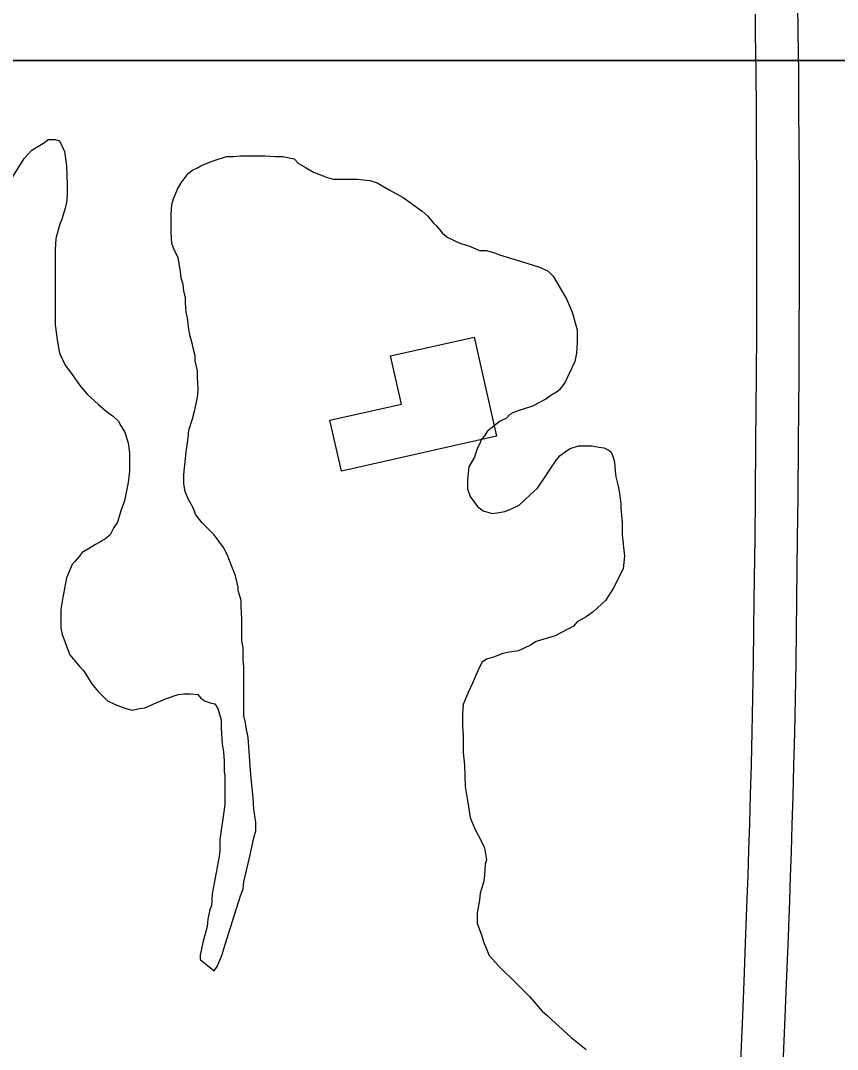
# Model space of a CAD drawing. Extents: x 3263578 to 3301413, y 764927 to 798602.
# Drawn here: x 3295184 to 3295760, y 789509 to 790234 of the extents above; entities that cross this region are included whole.
import ezdxf

# ---------------------------------------------------------------- set-up
doc = ezdxf.new("R2010")
doc.units = 0
for name, color, linetype in [('V-BLDG-OTLN', 7, 'Continuous'), ('V-ROAD-CNTR', 7, 'Continuous'), ('V-SITE-VEGE', 7, 'Continuous')]:
    doc.layers.add(name, color=color, linetype=linetype)

msp = doc.modelspace()

# ---------------------------------------------------------------- linework, layer by layer
at = {"layer": 'V-BLDG-OTLN'}
msp.add_lwpolyline([(3295503.77, 790011.1), (3295519.55, 789941.17), (3295410.41, 789916.55), (3295402.31, 789952.42), (3295452.56, 789963.76), (3295444.87, 789997.81)], close=True, dxfattribs=at)
at = {"layer": 'V-ROAD-CNTR'}
for points in [[(3295701.6, 790238.59), (3295701.71, 790231.86), (3295701.8, 790225.12), (3295702.1, 790197.48), (3295702.32, 790171.57), (3295702.47, 790147.27), (3295702.57, 790124.49), (3295702.63, 790103.13), (3295702.65, 790083.1), (3295702.65, 790064.33), (3295702.62, 790046.72), (3295702.52, 790013.71), (3295702.38, 789984.82), (3295702.21, 789959.55), (3295702.04, 789937.43), (3295701.68, 789898.72), (3295701.36, 789869.68), (3295700.83, 789826.13), (3295700.24, 789782.58), (3295700.04, 789769.57), (3295699.82, 789756.98), (3295699.58, 789744.78), (3295699.33, 789732.97), (3295698.79, 789710.06), (3295698.21, 789688.59), (3295697.62, 789668.46), (3295697.03, 789649.58), (3295696.44, 789631.88), (3295695.86, 789615.3), (3295694.7, 789584.17), (3295693.64, 789556.94), (3295692.68, 789533.12), (3295685.61, 789366.16)], [(3295731.59, 790239.16), (3295731.71, 790232.32), (3295731.8, 790225.49), (3295732.1, 790197.77), (3295732.32, 790171.79), (3295732.47, 790147.43), (3295732.57, 790124.59), (3295732.63, 790103.19), (3295732.65, 790083.12), (3295732.65, 790064.3), (3295732.62, 790046.66), (3295732.52, 790013.59), (3295732.38, 789984.65), (3295732.21, 789959.33), (3295732.04, 789937.18), (3295731.68, 789898.41), (3295731.36, 789869.34), (3295730.83, 789825.74), (3295730.24, 789782.14), (3295730.04, 789769.08), (3295729.81, 789756.43), (3295729.58, 789744.17), (3295729.32, 789732.29), (3295728.78, 789709.3), (3295728.2, 789687.75), (3295727.61, 789667.54), (3295727.01, 789648.61), (3295726.42, 789630.86), (3295725.84, 789614.22), (3295724.68, 789583.03), (3295723.62, 789555.75), (3295722.65, 789531.88), (3295715.59, 789364.96)]]:
    msp.add_lwpolyline(points, dxfattribs=at)
at = {"layer": 'V-SITE-VEGE'}
for p, q in [((3289914.44, 790205.95), (3296298.57, 790205.95)), ((3296298.57, 790205.95), (3290562.87, 790205.95)), ((3295192.44, 790142.72), (3295201.9, 790148.69)), ((3295201.9, 790148.69), (3295203.9, 790150.19)), ((3295203.9, 790150.19), (3295208.88, 790150.18)), ((3295208.88, 790150.18), (3295211.86, 790149.19)), ((3295211.86, 790149.19), (3295215.35, 790141.72)), ((3295186.96, 790136.74), (3295192.44, 790142.72)), ((3295215.35, 790141.72), (3295216.84, 790131.76)), ((3295174.51, 790116.83), (3295186.96, 790136.74)), ((3295311.45, 790131.74), (3295317.42, 790134.23)), ((3295317.42, 790134.23), (3295321.4, 790135.72)), ((3295321.4, 790135.72), (3295329.37, 790138.21)), ((3295329.37, 790138.21), (3295334.35, 790138.21)), ((3295334.35, 790138.21), (3295339.33, 790138.7)), ((3295339.33, 790138.7), (3295356.76, 790138.7)), ((3295356.76, 790138.7), (3295363.73, 790138.2)), ((3295363.73, 790138.2), (3295369.21, 790138.2)), ((3295369.21, 790138.2), (3295377.17, 790136.7)), ((3295377.17, 790136.7), (3295380.16, 790133.22)), ((3295380.16, 790133.22), (3295385.64, 790130.22)), ((3295216.84, 790131.76), (3295217.33, 790118.32)), ((3295297.5, 790119.79), (3295302.48, 790126.26)), ((3295302.48, 790126.26), (3295305.47, 790128.75)), ((3295305.47, 790128.75), (3295308.96, 790130.24)), ((3295308.96, 790130.24), (3295311.45, 790131.74)), ((3295385.64, 790130.22), (3295390.62, 790127.24)), ((3295390.62, 790127.24), (3295397.59, 790124.75)), ((3295397.59, 790124.75), (3295399.58, 790123.75)), ((3295217.33, 790118.32), (3295217.33, 790111.34)), ((3295295.01, 790115.31), (3295297.5, 790119.79)), ((3295399.58, 790123.75), (3295404.56, 790122.26)), ((3295404.56, 790122.26), (3295421.49, 790122.25)), ((3295421.49, 790122.25), (3295430.45, 790121.25)), ((3295430.45, 790121.25), (3295435.43, 790119.76)), ((3295435.43, 790119.76), (3295443.89, 790114.78)), ((3295217.33, 790111.34), (3295216.83, 790105.87)), ((3295292.02, 790108.34), (3295295.01, 790115.31)), ((3295443.89, 790114.78), (3295453.85, 790109.3)), ((3295216.83, 790105.87), (3295215.83, 790101.88)), ((3295290.52, 790097.39), (3295291.02, 790104.36)), ((3295291.02, 790104.36), (3295292.02, 790108.34)), ((3295453.85, 790109.3), (3295467.29, 790099.83)), ((3295215.83, 790101.88), (3295213.84, 790094.91)), ((3295290.52, 790084.94), (3295290.52, 790097.39)), ((3295467.29, 790099.83), (3295471.27, 790096.35)), ((3295471.27, 790096.35), (3295475.26, 790091.37)), ((3295211.85, 790089.93), (3295209.36, 790080.47)), ((3295213.84, 790094.91), (3295211.85, 790089.93)), ((3295475.26, 790091.37), (3295477.25, 790089.38)), ((3295477.25, 790089.38), (3295481.23, 790084.4)), ((3295291.02, 790076.97), (3295290.52, 790084.94)), ((3295481.23, 790084.4), (3295484.71, 790081.41)), ((3295484.71, 790081.41), (3295494.17, 790076.92)), ((3295209.36, 790080.47), (3295208.86, 790072.51)), ((3295292.51, 790072.49), (3295291.02, 790076.97)), ((3295494.17, 790076.92), (3295500.15, 790075.43)), ((3295500.15, 790075.43), (3295507.62, 790071.94)), ((3295208.86, 790072.51), (3295208.85, 790019.73)), ((3295295.5, 790067.01), (3295292.51, 790072.49)), ((3295296.99, 790057.05), (3295295.5, 790067.01)), ((3295507.62, 790071.94), (3295512.6, 790071.94)), ((3295512.6, 790071.94), (3295518.07, 790070.45)), ((3295518.07, 790070.45), (3295521.56, 790068.95)), ((3295521.56, 790068.95), (3295536.5, 790064.46)), ((3295536.5, 790064.46), (3295550.44, 790059.98)), ((3295550.44, 790059.98), (3295555.92, 790057.49)), ((3295297.49, 790052.57), (3295296.99, 790057.05)), ((3295298.98, 790048.09), (3295297.49, 790052.57)), ((3295555.92, 790057.49), (3295559.4, 790054.01)), ((3295559.4, 790054.01), (3295561.89, 790050.02)), ((3295299.47, 790043.61), (3295298.98, 790048.09)), ((3295561.89, 790050.02), (3295564.38, 790045.54)), ((3295564.38, 790045.54), (3295568.86, 790038.07)), ((3295300.47, 790038.63), (3295299.47, 790043.61)), ((3295300.47, 790035.14), (3295300.47, 790038.63)), ((3295568.86, 790038.07), (3295570.85, 790033.09)), ((3295300.96, 790028.67), (3295300.47, 790035.14)), ((3295570.85, 790033.09), (3295572.84, 790028.61)), ((3295301.96, 790024.69), (3295300.96, 790028.67)), ((3295302.95, 790016.72), (3295301.96, 790024.69)), ((3295572.84, 790028.61), (3295576.32, 790016.16)), ((3295208.85, 790019.73), (3295210.34, 790007.77)), ((3295303.95, 790011.74), (3295302.95, 790016.72)), ((3295576.32, 790016.16), (3295576.32, 790007.2)), ((3295305.44, 790005.76), (3295303.95, 790011.74)), ((3295210.34, 790007.77), (3295211.83, 789999.81)), ((3295305.94, 790003.27), (3295305.44, 790005.76)), ((3295307.43, 789997.79), (3295305.94, 790003.27)), ((3295576.32, 790007.2), (3295575.82, 789999.73)), ((3295211.83, 789999.81), (3295215.81, 789991.34)), ((3295307.43, 789994.31), (3295307.43, 789997.79)), ((3295308.92, 789987.34), (3295307.43, 789994.31)), ((3295575.82, 789999.73), (3295574.82, 789993.75)), ((3295215.81, 789991.34), (3295220.29, 789985.36)), ((3295308.92, 789982.86), (3295308.92, 789987.34)), ((3295574.82, 789993.75), (3295570.83, 789985.29)), ((3295220.29, 789985.36), (3295226.27, 789976.9)), ((3295309.42, 789974.39), (3295308.92, 789982.86)), ((3295570.83, 789985.29), (3295567.85, 789979.31)), ((3295226.27, 789976.9), (3295231.24, 789970.92)), ((3295308.92, 789968.42), (3295309.42, 789974.39)), ((3295563.86, 789973.84), (3295561.87, 789972.34)), ((3295567.85, 789979.31), (3295563.86, 789973.84)), ((3295231.24, 789970.92), (3295239.21, 789963.45)), ((3295306.93, 789958.96), (3295308.92, 789968.42)), ((3295554.4, 789967.36), (3295544.94, 789962.39)), ((3295557.89, 789969.85), (3295554.4, 789967.36)), ((3295561.87, 789972.34), (3295557.89, 789969.85)), ((3295239.21, 789963.45), (3295244.68, 789958.97)), ((3295244.68, 789958.97), (3295249.16, 789955.48)), ((3295305.43, 789953.48), (3295306.93, 789958.96)), ((3295536.97, 789959.9), (3295531.49, 789957.91)), ((3295544.94, 789962.39), (3295536.97, 789959.9)), ((3295249.16, 789955.48), (3295253.15, 789952)), ((3295253.15, 789952), (3295255.14, 789948.51)), ((3295302.94, 789945.51), (3295305.43, 789953.48)), ((3295522.03, 789951.94), (3295517.05, 789947.95)), ((3295526.51, 789953.93), (3295522.03, 789951.94)), ((3295529, 789956.42), (3295526.51, 789953.93)), ((3295531.49, 789957.91), (3295529, 789956.42)), ((3295255.14, 789948.51), (3295257.63, 789944.53)), ((3295257.63, 789944.53), (3295260.11, 789936.56)), ((3295302.44, 789940.04), (3295302.94, 789945.51)), ((3295513.07, 789944.47), (3295511.07, 789941.48)), ((3295517.05, 789947.95), (3295513.07, 789944.47)), ((3295260.11, 789936.56), (3295261.11, 789929.59)), ((3295300.94, 789930.08), (3295302.44, 789940.04)), ((3295508.09, 789936.5), (3295506.09, 789933.02)), ((3295508.58, 789938.49), (3295508.09, 789936.5)), ((3295511.07, 789941.48), (3295508.58, 789938.49)), ((3295261.11, 789929.59), (3295261.1, 789916.64)), ((3295299.45, 789914.14), (3295300.94, 789930.08)), ((3295505.1, 789929.54), (3295504.1, 789926.55)), ((3295506.09, 789933.02), (3295505.1, 789929.54)), ((3295564.35, 789927.53), (3295568.83, 789931.01)), ((3295568.83, 789931.01), (3295571.32, 789932.51)), ((3295571.32, 789932.51), (3295577.3, 789934.5)), ((3295577.3, 789934.5), (3295586.76, 789934.49)), ((3295586.76, 789934.49), (3295591.74, 789933.5)), ((3295591.74, 789933.5), (3295595.22, 789933)), ((3295595.22, 789933), (3295598.71, 789931.51)), ((3295598.71, 789931.51), (3295600.2, 789930.01)), ((3295600.2, 789930.01), (3295601.69, 789926.52)), ((3295504.1, 789926.55), (3295500.12, 789919.58)), ((3295557.38, 789918.07), (3295561.86, 789924.54)), ((3295561.86, 789924.54), (3295564.35, 789927.53)), ((3295601.69, 789926.52), (3295602.69, 789923.04)), ((3295602.69, 789923.04), (3295603.19, 789916.57)), ((3295261.1, 789916.64), (3295260.11, 789908.68)), ((3295500.12, 789919.58), (3295499.12, 789910.61)), ((3295553.89, 789912.59), (3295557.38, 789918.07)), ((3295603.19, 789916.57), (3295603.68, 789912.58)), ((3295260.11, 789908.68), (3295257.62, 789895.73)), ((3295299.44, 789907.67), (3295299.45, 789914.14)), ((3295300.44, 789902.19), (3295299.44, 789907.67)), ((3295499.12, 789910.61), (3295499.12, 789904.14)), ((3295548.41, 789904.63), (3295553.89, 789912.59)), ((3295603.68, 789912.58), (3295605.18, 789906.11)), ((3295302.43, 789897.21), (3295300.44, 789902.19)), ((3295499.12, 789904.14), (3295501.1, 789898.66)), ((3295535.46, 789892.68), (3295543.43, 789900.15)), ((3295543.43, 789900.15), (3295548.41, 789904.63)), ((3295605.18, 789906.11), (3295606.17, 789901.13)), ((3295606.17, 789901.13), (3295607.16, 789893.66)), ((3295257.62, 789895.73), (3295255.12, 789888.76)), ((3295305.92, 789890.74), (3295302.43, 789897.21)), ((3295501.1, 789898.66), (3295506.08, 789891.69)), ((3295607.16, 789893.66), (3295607.16, 789890.67)), ((3295255.12, 789888.76), (3295252.63, 789880.79)), ((3295307.9, 789885.76), (3295305.92, 789890.74)), ((3295312.38, 789880.28), (3295307.9, 789885.76)), ((3295506.08, 789891.69), (3295510.06, 789888.7)), ((3295510.06, 789888.7), (3295516.54, 789886.71)), ((3295516.54, 789886.71), (3295520.02, 789887.21)), ((3295520.02, 789887.21), (3295525.5, 789888.2)), ((3295525.5, 789888.2), (3295530.48, 789890.19)), ((3295530.48, 789890.19), (3295535.46, 789892.68)), ((3295607.16, 789890.67), (3295608.16, 789880.21)), ((3295252.63, 789880.79), (3295250.14, 789876.81)), ((3295320.85, 789871.82), (3295312.38, 789880.28)), ((3295608.16, 789880.21), (3295608.16, 789871.75)), ((3295247.65, 789871.83), (3295244.16, 789868.84)), ((3295250.14, 789876.81), (3295247.65, 789871.83)), ((3295327.32, 789862.85), (3295320.85, 789871.82)), ((3295608.16, 789871.75), (3295609.64, 789856.81)), ((3295237.19, 789864.86), (3295232.21, 789861.88)), ((3295244.16, 789868.84), (3295237.19, 789864.86)), ((3295227.73, 789859.39), (3295225.74, 789856.4)), ((3295232.21, 789861.88), (3295227.73, 789859.39)), ((3295329.81, 789857.87), (3295327.32, 789862.85)), ((3295333.29, 789849.41), (3295329.81, 789857.87)), ((3295609.64, 789856.81), (3295608.65, 789847.85)), ((3295220.76, 789850.92), (3295218.77, 789845.95)), ((3295222.75, 789852.92), (3295220.76, 789850.92)), ((3295225.74, 789856.4), (3295222.75, 789852.92)), ((3295335.78, 789842.93), (3295333.29, 789849.41)), ((3295218.77, 789845.95), (3295216.77, 789841.46)), ((3295337.77, 789834.96), (3295335.78, 789842.93)), ((3295608.65, 789847.85), (3295601.67, 789833.91)), ((3295216.77, 789841.46), (3295215.28, 789833.99)), ((3295337.77, 789832.47), (3295337.77, 789834.96)), ((3295214.28, 789827.52), (3295212.78, 789819.06)), ((3295215.28, 789833.99), (3295214.28, 789827.52)), ((3295339.76, 789825.5), (3295337.77, 789832.47)), ((3295601.67, 789833.91), (3295596.2, 789825.45)), ((3295339.76, 789821.02), (3295339.76, 789825.5)), ((3295340.25, 789812.56), (3295339.76, 789821.02)), ((3295596.2, 789825.45), (3295587.73, 789817.48)), ((3295212.78, 789819.06), (3295212.78, 789806.11)), ((3295582.75, 789813.99), (3295576.27, 789810.51)), ((3295587.73, 789817.48), (3295582.75, 789813.99)), ((3295212.78, 789806.11), (3295213.78, 789801.63)), ((3295340.25, 789797.12), (3295340.25, 789812.56)), ((3295573.78, 789807.52), (3295560.83, 789800.56)), ((3295576.27, 789810.51), (3295573.78, 789807.52)), ((3295213.78, 789801.63), (3295219.25, 789787.19)), ((3295560.83, 789800.56), (3295547.39, 789796.58)), ((3295341.25, 789792.14), (3295340.25, 789797.12)), ((3295341.24, 789783.68), (3295341.25, 789792.14)), ((3295543.4, 789794.09), (3295534.94, 789790.1)), ((3295547.39, 789796.58), (3295543.4, 789794.09)), ((3295219.25, 789787.19), (3295226.22, 789778.72)), ((3295512.53, 789784.14), (3295509.54, 789782.14)), ((3295517.51, 789785.63), (3295512.53, 789784.14)), ((3295523.98, 789788.12), (3295517.51, 789785.63)), ((3295528.47, 789789.11), (3295523.98, 789788.12)), ((3295534.94, 789790.1), (3295528.47, 789789.11)), ((3295226.22, 789778.72), (3295228.71, 789776.23)), ((3295341.74, 789778.69), (3295341.24, 789783.68)), ((3295341.73, 789744.34), (3295341.74, 789778.69)), ((3295507.06, 789777.66), (3295502.57, 789767.21)), ((3295509.54, 789782.14), (3295507.06, 789777.66)), ((3295228.71, 789776.23), (3295234.68, 789766.77)), ((3295234.68, 789766.77), (3295239.16, 789761.29)), ((3295502.57, 789767.21), (3295499.58, 789760.73)), ((3295239.16, 789761.29), (3295245.63, 789754.82)), ((3295279.99, 789753.32), (3295286.46, 789756.3)), ((3295286.46, 789756.3), (3295295.43, 789759.29)), ((3295295.43, 789759.29), (3295299.41, 789759.78)), ((3295299.41, 789759.78), (3295303.89, 789759.78)), ((3295303.89, 789759.78), (3295309.37, 789759.28)), ((3295309.37, 789759.28), (3295311.36, 789756.79)), ((3295311.36, 789756.79), (3295313.85, 789754.8)), ((3295499.58, 789760.73), (3295496.09, 789752.27)), ((3295245.63, 789754.82), (3295251.11, 789752.33)), ((3295251.11, 789752.33), (3295258.58, 789749.34)), ((3295258.58, 789749.34), (3295263.06, 789748.34)), ((3295263.06, 789748.34), (3295268.54, 789749.33)), ((3295268.54, 789749.33), (3295272.02, 789749.83)), ((3295272.02, 789749.83), (3295279.99, 789753.32)), ((3295313.85, 789754.8), (3295317.83, 789753.31)), ((3295317.83, 789753.31), (3295321.32, 789752.81)), ((3295321.32, 789752.81), (3295323.31, 789749.32)), ((3295323.31, 789749.32), (3295325.8, 789741.35)), ((3295496.09, 789752.27), (3295495.59, 789745.8)), ((3295325.8, 789741.35), (3295325.79, 789735.38)), ((3295342.73, 789739.36), (3295341.73, 789744.34)), ((3295495.59, 789745.8), (3295495.59, 789736.83)), ((3295325.79, 789735.38), (3295326.29, 789724.43)), ((3295343.22, 789735.87), (3295342.73, 789739.36)), ((3295344.72, 789728.9), (3295343.22, 789735.87)), ((3295495.59, 789736.83), (3295496.09, 789730.36)), ((3295346.21, 789708.99), (3295344.72, 789728.9)), ((3295496.09, 789730.36), (3295496.08, 789718.41)), ((3295326.29, 789724.43), (3295327.29, 789718.95)), ((3295327.29, 789718.95), (3295327.78, 789711.98)), ((3295327.78, 789711.98), (3295327.78, 789705)), ((3295496.08, 789718.41), (3295497.08, 789709.45)), ((3295327.78, 789705), (3295328.28, 789702.02)), ((3295346.7, 789700.02), (3295346.21, 789708.99)), ((3295497.08, 789709.45), (3295497.57, 789694.51)), ((3295328.28, 789702.02), (3295328.27, 789681.6)), ((3295348.19, 789686.58), (3295346.7, 789700.02)), ((3295497.57, 789694.51), (3295499.06, 789684.55)), ((3295348.69, 789678.61), (3295348.19, 789686.58)), ((3295499.06, 789684.55), (3295501.05, 789672.6)), ((3295328.27, 789681.6), (3295324.78, 789657.21)), ((3295350.18, 789669.15), (3295348.69, 789678.61)), ((3295350.18, 789663.17), (3295350.18, 789669.15)), ((3295501.05, 789672.6), (3295504.04, 789665.13)), ((3295348.68, 789658.2), (3295350.18, 789663.17)), ((3295504.04, 789665.13), (3295509.02, 789655.67)), ((3295324.78, 789657.21), (3295324.78, 789649.24)), ((3295346.19, 789646.24), (3295348.68, 789658.2)), ((3295509.02, 789655.67), (3295511.01, 789651.19)), ((3295324.78, 789649.24), (3295324.28, 789645.25)), ((3295511.01, 789651.19), (3295512.5, 789642.72)), ((3295324.28, 789645.25), (3295319.29, 789618.86)), ((3295341.7, 789627.33), (3295344.7, 789640.27)), ((3295344.7, 789640.27), (3295346.19, 789646.24)), ((3295511.5, 789639.73), (3295511, 789631.77)), ((3295512.5, 789642.72), (3295511.5, 789639.73)), ((3295341.21, 789622.35), (3295341.7, 789627.33)), ((3295510.5, 789626.79), (3295508.01, 789619.32)), ((3295511, 789631.77), (3295510.5, 789626.79)), ((3295319.29, 789618.86), (3295318.79, 789610.4)), ((3295328.25, 789582.51), (3295339.21, 789617.37)), ((3295339.21, 789617.37), (3295341.21, 789622.35)), ((3295508.01, 789619.32), (3295507.51, 789614.34)), ((3295318.79, 789610.4), (3295317.8, 789607.91)), ((3295507.51, 789614.34), (3295506.02, 789605.38)), ((3295317.8, 789607.91), (3295316.31, 789600.94)), ((3295506.02, 789605.38), (3295506.02, 789597.91)), ((3295315.81, 789595.96), (3295312.81, 789584.51)), ((3295316.31, 789600.94), (3295315.81, 789595.96)), ((3295506.02, 789597.91), (3295509, 789589.94)), ((3295509, 789589.94), (3295510.49, 789584.96)), ((3295312.81, 789584.51), (3295310.82, 789575.55)), ((3295326.26, 789575.54), (3295328.25, 789582.51)), ((3295510.49, 789584.96), (3295514.48, 789575.5)), ((3295310.82, 789575.55), (3295310.82, 789572.56)), ((3295322.77, 789567.58), (3295326.26, 789575.54)), ((3295514.48, 789575.5), (3295520.95, 789568.03)), ((3295310.82, 789572.56), (3295320.78, 789564.59)), ((3295320.78, 789564.59), (3295322.77, 789567.58)), ((3295520.95, 789568.03), (3295534.89, 789554.58)), ((3295534.89, 789554.58), (3295542.85, 789546.61)), ((3295542.85, 789546.61), (3295551.81, 789536.16)), ((3295551.81, 789536.16), (3295555.3, 789533.17)), ((3295555.3, 789533.17), (3295572.22, 789517.73)), ((3295572.22, 789517.73), (3295582.68, 789509.26))]:
    msp.add_line(p, q, dxfattribs=at)

doc.saveas('drawing.dxf')
